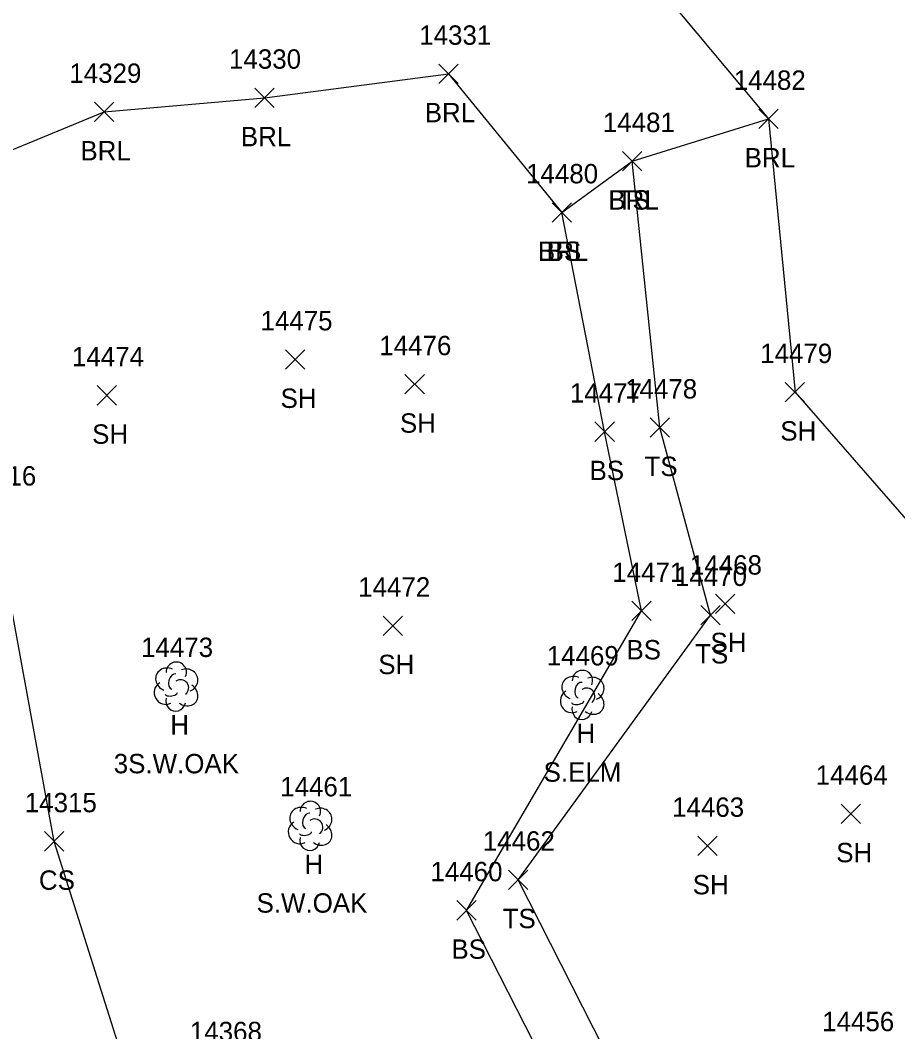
# Model space of a CAD drawing. Extents: x 1439173 to 1457902, y 641926 to 659889.
# Drawn here: x 1446585.2 to 1446675.8, y 652756.3 to 652860.7 of the extents above; entities that cross this region are included whole.
import ezdxf

# ---------------------------------------------------------------- set-up
doc = ezdxf.new("R2010")
doc.units = 0
for name, color, linetype in [('L_A', 7, 'Continuous'), ('L_C', 7, 'Continuous'), ('L_I', 7, 'Continuous'), ('L_TIC', 7, 'Continuous'), ('LABL', 7, 'Continuous'), ('LELB', 7, 'Continuous'), ('LSOGP', 7, 'Continuous'), ('LTD', 7, 'Continuous')]:
    doc.layers.add(name, color=color, linetype=linetype)

msp = doc.modelspace()

# ---------------------------------------------------------------- linework, layer by layer
at = {"layer": 'L_TIC'}
for points in [[(1446628.43, 652854.17), (1446630.43, 652856.17)], [(1446630.43, 652854.17), (1446628.43, 652856.17)], [(1446609.45, 652851.7), (1446611.45, 652853.7)], [(1446611.45, 652851.7), (1446609.45, 652853.7)], [(1446592.9, 652850.24), (1446594.9, 652852.24)], [(1446594.9, 652850.24), (1446592.9, 652852.24)], [(1446661.46, 652849.52), (1446663.46, 652851.52)], [(1446663.46, 652849.52), (1446661.46, 652851.52)], [(1446647.38, 652845.16), (1446649.38, 652847.16)], [(1446649.38, 652845.16), (1446647.38, 652847.16)], [(1446647.38, 652845.16), (1446649.38, 652847.16)], [(1446649.38, 652845.16), (1446647.38, 652847.16)], [(1446640.12, 652839.87), (1446642.12, 652841.87)], [(1446642.12, 652839.87), (1446640.12, 652841.87)], [(1446640.12, 652839.87), (1446642.12, 652841.87)], [(1446642.12, 652839.87), (1446640.12, 652841.87)], [(1446612.62, 652824.7), (1446614.62, 652826.7)], [(1446614.62, 652824.7), (1446612.62, 652826.7)], [(1446624.94, 652822.14), (1446626.94, 652824.14)], [(1446626.94, 652822.14), (1446624.94, 652824.14)], [(1446664.19, 652821.33), (1446666.19, 652823.33)], [(1446666.19, 652821.33), (1446664.19, 652823.33)], [(1446593.16, 652821), (1446595.16, 652823)], [(1446595.16, 652821), (1446593.16, 652823)], [(1446644.55, 652817.25), (1446646.55, 652819.25)], [(1446646.55, 652817.25), (1446644.55, 652819.25)], [(1446650.25, 652817.67), (1446652.25, 652819.67)], [(1446652.25, 652817.67), (1446650.25, 652819.67)], [(1446656.99, 652799.5), (1446658.99, 652801.5)], [(1446658.99, 652799.5), (1446656.99, 652801.5)], [(1446648.36, 652798.75), (1446650.36, 652800.75)], [(1446650.36, 652798.75), (1446648.36, 652800.75)], [(1446655.48, 652798.33), (1446657.48, 652800.33)], [(1446657.48, 652798.33), (1446655.48, 652800.33)], [(1446622.7, 652797.23), (1446624.7, 652799.23)], [(1446624.7, 652797.23), (1446622.7, 652799.23)], [(1446669.97, 652777.82), (1446671.97, 652779.82)], [(1446671.97, 652777.82), (1446669.97, 652779.82)], [(1446587.72, 652774.98), (1446589.72, 652776.98)], [(1446589.72, 652774.98), (1446587.72, 652776.98)], [(1446655.15, 652774.51), (1446657.15, 652776.51)], [(1446657.15, 652774.51), (1446655.15, 652776.51)], [(1446635.61, 652771.02), (1446637.61, 652773.02)], [(1446637.61, 652771.02), (1446635.61, 652773.02)], [(1446630.29, 652767.86), (1446632.29, 652769.86)], [(1446632.29, 652767.86), (1446630.29, 652769.86)]]:
    msp.add_lwpolyline(points, dxfattribs=at)
at = {"layer": 'LABL'}
msp.add_lwpolyline([(1446558.64, 652834.47), (1446565.4, 652838.61), (1446575.87, 652843.83), (1446593.9, 652851.24), (1446610.45, 652852.7), (1446629.43, 652855.17), (1446641.12, 652840.87), (1446648.38, 652846.16), (1446662.46, 652850.52)], dxfattribs=at)
at = {"layer": 'LELB'}
for points in [[(1446619.27, 652687.74), (1446616.83, 652683.42), (1446616.31, 652673.7), (1446612.41, 652684.34), (1446609.89, 652692.2), (1446610.51, 652695.49), (1446609.36, 652695.38), (1446609.11, 652696.21), (1446607.94, 652702.1), (1446607.57, 652703.49), (1446608.78, 652703.55), (1446606.89, 652718.15), (1446599.81, 652728.43), (1446599.62, 652742.21), (1446596.53, 652751.27), (1446588.72, 652775.98), (1446582.53, 652809.69), (1446565.4, 652838.61), (1446552.78, 652867.75)], [(1446653.92, 652717.35), (1446649.9, 652728.76), (1446647.73, 652750.12), (1446636.61, 652772.02), (1446656.48, 652799.33), (1446651.25, 652818.67), (1446648.38, 652846.16)], [(1446652.6, 652714.1), (1446649.73, 652729.12), (1446641.63, 652748.54), (1446631.29, 652768.86), (1446649.36, 652799.75), (1446645.55, 652818.25), (1446641.12, 652840.87)]]:
    msp.add_lwpolyline(points, dxfattribs=at)
at = {"layer": 'LSOGP'}
msp.add_lwpolyline([(1446635.85, 652882.35), (1446662.46, 652850.52), (1446665.2, 652822.33), (1446679.73, 652805.69), (1446702.67, 652799.91), (1446709, 652777.88), (1446711.16, 652777.27), (1446717.39, 652768.73), (1446718.78, 652768.47), (1446728.85, 652751.09), (1446733.5, 652739.99), (1446744.72, 652722.28), (1446731.66, 652699.82), (1446717.17, 652656.69), (1446720.94, 652638.84), (1446736.21, 652618.95), (1446746.64, 652588.97), (1446766.6, 652538.24), (1446785.56, 652486.81), (1446810.26, 652426.19), (1446827.1, 652383.36), (1446843.99, 652341.8)], dxfattribs=at)
at = {"layer": 'LTD'}
for p, q in [((1446601.29, 652792), (1446601.29, 652792)), ((1446601.29, 652792), (1446601.29, 652792)), ((1446643.21, 652791.13), (1446643.21, 652791.13)), ((1446643.21, 652791.13), (1446643.21, 652791.13)), ((1446615.13, 652777.62), (1446615.13, 652777.62)), ((1446615.13, 652777.62), (1446615.13, 652777.62))]:
    msp.add_line(p, q, dxfattribs=at)
for centre in [(1446601.34, 652793.43), (1446643.26, 652792.57), (1446615.18, 652779.06)]:
    msp.add_arc(centre, 1.05, 335.5272, 180.9563, dxfattribs=at)
for centre, major_axis, ratio, start_param, end_param in [((1446600.5, 652792.67), (1.21, -0.51), 0.895232, 1.570796, 4.712389), ((1446602.33, 652792.58), (-1.14, -0.48), 0.949671, 1.570796, 4.712389), ((1446601.08, 652792.46), (-0.208, -0.792), 0.645439, 3.141593, 6.283185), ((1446642.42, 652791.8), (1.21, -0.51), 0.895232, 1.570796, 4.712389), ((1446644.26, 652791.72), (-1.14, -0.48), 0.949671, 1.570796, 4.712389), ((1446600.21, 652791.29), (0.58, -1.04), 0.959034, 3.141593, 6.283185), ((1446601.79, 652791.83), (-0.5, 0.667), 0.989748, 3.141593, 6.283185), ((1446602.29, 652791.17), (-1.09, 0.79), 0.841452, 1.570796, 4.712389), ((1446643.01, 652791.59), (-0.208, -0.792), 0.645439, 3.141593, 6.283185), ((1446643.71, 652790.97), (-0.5, 0.667), 0.989748, 3.141593, 6.283185), ((1446600.83, 652791.25), (-0.625, -0.083), 0.423636, 0, 3.141593), ((1446642.13, 652790.43), (0.58, -1.04), 0.959034, 3.141593, 6.283185), ((1446644.21, 652790.3), (-1.09, 0.79), 0.841452, 1.570796, 4.712389), ((1446601.29, 652790.5), (0.26, 1.06), 0.942809, 1.570796, 4.712389), ((1446643.21, 652789.63), (0.26, 1.06), 0.942809, 1.570796, 4.712389), ((1446642.76, 652790.38), (-0.625, -0.083), 0.423636, 0, 3.141593), ((1446614.34, 652778.29), (1.21, -0.51), 0.895232, 1.570796, 4.712389), ((1446616.17, 652778.21), (-1.14, -0.48), 0.949671, 1.570796, 4.712389), ((1446614.92, 652778.08), (-0.208, -0.792), 0.645439, 3.141593, 6.283185), ((1446615.63, 652777.46), (-0.5, 0.667), 0.989748, 3.141593, 6.283185), ((1446614.05, 652776.91), (0.58, -1.04), 0.959034, 3.141593, 6.283185), ((1446616.13, 652776.79), (-1.09, 0.79), 0.841452, 1.570796, 4.712389), ((1446615.13, 652776.12), (0.26, 1.06), 0.942809, 1.570796, 4.712389), ((1446614.67, 652776.87), (-0.625, -0.083), 0.423636, 0, 3.141593)]:
    msp.add_ellipse(centre, major_axis=major_axis, ratio=ratio, start_param=start_param, end_param=end_param, dxfattribs=at)

# ---------------------------------------------------------------- texts
at = {"layer": 'L_A'}
for s, p in [('BRL', (1446626.98, 652850.17)), ('BRL', (1446608, 652847.7)), ('BRL', (1446591.44, 652846.24)), ('BRL', (1446660, 652845.52)), ('BRL', (1446645.93, 652841.16)), ('TS', (1446646.79, 652841.16)), ('BRL', (1446638.66, 652835.87)), ('BS', (1446639.56, 652835.87)), ('SH', (1446612.1, 652820.7)), ('SH', (1446624.42, 652818.14)), ('SH', (1446592.65, 652817)), ('SH', (1446663.68, 652817.33)), ('BS', (1446643.99, 652813.25)), ('TS', (1446649.66, 652813.67)), ('SH', (1446656.47, 652795.5)), ('BS', (1446647.8, 652794.75)), ('TS', (1446654.89, 652794.33)), ('SH', (1446622.19, 652793.23)), ('H', (1446600.72, 652787)), ('H', (1446642.65, 652786.13)), ('SH', (1446669.45, 652773.82)), ('H', (1446614.56, 652772.62)), ('CS', (1446587.16, 652770.98)), ('SH', (1446654.64, 652770.51)), ('TS', (1446635.02, 652767.02)), ('BS', (1446629.73, 652763.86))]:
    msp.add_text(s, height=2, dxfattribs=at).set_placement(p)
at = {"layer": 'L_C'}
for s, p in [('3S.W.OAK', (1446594.88, 652783)), ('S.ELM', (1446639.25, 652782.13)), ('S.W.OAK', (1446609.62, 652768.62))]:
    msp.add_text(s, height=2, dxfattribs=at).set_placement(p)
at = {"layer": 'L_I'}
for s, p in [('14331', (1446626.41, 652858.17)), ('14330', (1446606.78, 652855.7)), ('14329', (1446590.3, 652854.24)), ('14482', (1446658.87, 652853.52)), ('14481', (1446645.36, 652849.16)), ('14481', (1446645.36, 652849.16)), ('14480', (1446637.44, 652843.87)), ('14480', (1446637.44, 652843.87)), ('14475', (1446610.03, 652828.7)), ('14476', (1446622.29, 652826.14)), ('14479', (1446661.6, 652825.33)), ('14474', (1446590.57, 652825)), ('14477', (1446641.96, 652821.25)), ('14478', (1446647.66, 652821.67)), ('14316', (1446579.45, 652812.69)), ('14468', (1446654.35, 652803.5)), ('14471', (1446646.34, 652802.75)), ('14470', (1446652.8, 652802.33)), ('14472', (1446620.11, 652801.23)), ('14473', (1446597.7, 652795)), ('14469', (1446639.57, 652794.13)), ('14464', (1446667.33, 652781.82)), ('14461', (1446612.06, 652780.62)), ('14315', (1446585.7, 652778.98)), ('14463', (1446652.51, 652778.51)), ('14462', (1446632.97, 652775.02)), ('14460', (1446627.57, 652771.86)), ('14368', (1446602.74, 652755.36)), ('14368', (1446602.74, 652755.36)), ('14456', (1446668, 652756.39))]:
    msp.add_text(s, height=2, dxfattribs=at).set_placement(p)

doc.saveas('drawing.dxf')
